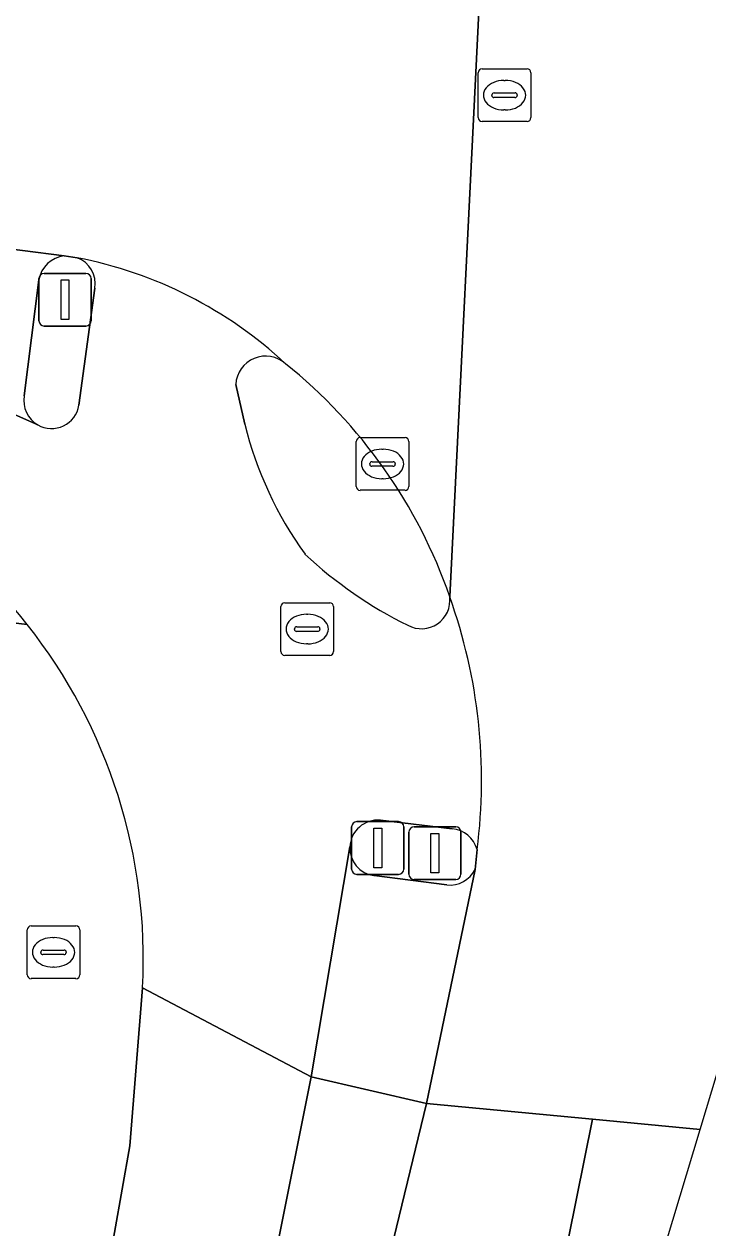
# Model space of a CAD drawing. Extents: x 159960 to 160866, y 382700 to 383354.
# Drawn here: x 160675.17 to 160688.15, y 383262.94 to 383285.78 of the extents above; entities that cross this region are included whole.
import ezdxf

# ---------------------------------------------------------------- set-up
doc = ezdxf.new("R2010")
doc.units = 0
for name, color, linetype in [('IMGEO_Berm_open', 7, 'Continuous'), ('IMGEO_Brandkraan', 7, 'Continuous'), ('IMGEO_Drukknoppaal', 7, 'Continuous'), ('IMGEO_Fietspad_open', 7, 'Continuous'), ('IMGEO_Kolk', 7, 'Continuous'), ('IMGEO_Rijbaan_lokaal_gesloten', 7, 'Continuous'), ('IMGEO_Rioolput', 7, 'Continuous'), ('IMGEO_Verkeerseiland_gesloten', 7, 'Continuous'), ('IMGEO_Verkeersregelinstallatiepaal', 7, 'Continuous'), ('IMGEO_Voetpad_open', 7, 'Continuous')]:
    doc.layers.add(name, color=color, linetype=linetype)

msp = doc.modelspace()

# ---------------------------------------------------------------- linework, layer by layer
at = {"layer": 'IMGEO_Berm_open'}
msp.add_lwpolyline([(160681.461, 383259.75), (160682.81, 383265.304), (160680.623, 383265.807), (160678.646, 383255.959)], dxfattribs=at)
at = {"layer": 'IMGEO_Brandkraan'}
for p, q in [((160675.308, 383268.67), (160676.16, 383268.67)), ((160675.233, 383267.744), (160675.233, 383268.596)), ((160675.721, 383268.45), (160675.746, 383268.45)), ((160676.234, 383268.596), (160676.234, 383267.744)), ((160675.535, 383268.213), (160675.933, 383268.213)), ((160675.492, 383268.164), (160675.492, 383268.176)), ((160675.93, 383268.127), (160675.532, 383268.127)), ((160675.976, 383268.176), (160675.976, 383268.164)), ((160675.744, 383267.89), (160675.719, 383267.89)), ((160676.16, 383267.67), (160675.308, 383267.67))]:
    msp.add_line(p, q, dxfattribs=at)
for points in [[(160675.308, 383268.67), (160676.16, 383268.67)], [(160675.233, 383267.744), (160675.233, 383268.596)], [(160676.234, 383268.596), (160676.234, 383267.744)], [(160676.16, 383267.67), (160675.308, 383267.67)]]:
    msp.add_lwpolyline(points, dxfattribs=at)
for centre, radius, start, end in [((160675.31, 383268.594), 0.0765, 91.552, 178.448), ((160675.31, 383268.594), 0.0765, 91.552, 178.448), ((160676.158, 383268.594), 0.0765, 1.552, 88.448), ((160676.158, 383268.594), 0.0765, 1.552, 88.448), ((160675.532, 383268.173), 0.0403, 85.8775, 175.7526), ((160675.937, 383268.175), 0.0386, 1.7309, 96.639), ((160675.529, 383268.163), 0.0366, 178.938, 274.7102), ((160675.933, 383268.17), 0.043, 264.8664, 352.4533), ((160675.31, 383267.746), 0.0765, 181.552, 268.448), ((160675.31, 383267.746), 0.0765, 181.552, 268.448), ((160676.158, 383267.746), 0.0765, 271.552, 358.448), ((160676.158, 383267.746), 0.0765, 271.552, 358.448)]:
    msp.add_arc(centre, radius, start, end, dxfattribs=at)
for centre, major_axis, ratio, start_param, end_param in [((160675.72, 383268.17), (-0.387, 0.002), 0.722429, 4.712389, 7.853982), ((160675.745, 383268.17), (-0.39, 0.002), 0.717154, 1.570796, 4.712389)]:
    msp.add_ellipse(centre, major_axis=major_axis, ratio=ratio, start_param=start_param, end_param=end_param, dxfattribs=at)
at = {"layer": 'IMGEO_Drukknoppaal'}
for p, q in [((160681.39, 383269.749), (160681.39, 383270.549)), ((160681.39, 383270.549), (160681.39, 383269.749)), ((160681.49, 383270.649), (160682.28, 383270.649)), ((160682.28, 383270.649), (160681.49, 383270.649)), ((160682.38, 383270.549), (160682.38, 383269.749)), ((160682.38, 383269.749), (160682.38, 383270.549)), ((160682.28, 383269.649), (160681.49, 383269.649)), ((160681.49, 383269.649), (160682.28, 383269.649))]:
    msp.add_line(p, q, dxfattribs=at)
msp.add_lwpolyline([(160681.81, 383270.524), (160681.96, 383270.524), (160681.96, 383269.774), (160681.81, 383269.774), (160681.81, 383270.524)], dxfattribs=at)
for centre, start, end in [((160681.49, 383270.549), 90, 180), ((160681.49, 383270.549), 90, 180), ((160682.28, 383270.549), 0, 90), ((160682.28, 383270.549), 360, 90), ((160681.49, 383269.749), 180, 270), ((160681.49, 383269.749), 180, 270), ((160682.28, 383269.749), 270, 0), ((160682.28, 383269.749), 270, 0)]:
    msp.add_arc(centre, 0.1, start, end, dxfattribs=at)
at = {"layer": 'IMGEO_Fietspad_open'}
for points in [[(160675.435, 383278.176), (160671.688, 383279.835), (160669.766, 383280.43), (160614.251, 383287.561), (160610.787, 383288.024), (160608.729, 383288.299)], [(160676.52, 383280.768), (160676.217, 383278.547)], [(160679.365, 383278.187), (160679.191, 383278.944)], [(160681.934, 383270.676), (160683.298, 383270.513)], [(160677.422, 383267.499), (160680.623, 383265.807), (160681.356, 383270.171)], [(160678.646, 383255.959), (160680.623, 383265.807), (160677.422, 383267.499), (160677.182, 383264.5), (160676.307, 383259.568)]]:
    msp.add_lwpolyline(points, dxfattribs=at)
for centre, radius, start, end in [((160674.651, 383273.445), 8.049, 47.0446, 79.028), ((160675.99, 383280.847), 0.536, 351.4944, 68.9077), ((160679.759, 383278.911), 0.569, 48.4164, 176.6424), ((160675.697, 383278.633), 0.527, 240.1618, 350.5998), ((160667.207, 383268.045), 10.232, 38.3264, 79.7108), ((160686.23, 383279.872), 7.069, 193.7939, 215.9157), ((160685.974, 383281.535), 7.979, 226.7243, 243.8334), ((160682.715, 383274.848), 0.54, 241.3638, 7.0085), ((160673.55, 383271.438), 10.305, 352.6443, 19.7108), ((160667.205, 383268.048), 10.232, 356.9258, 38.3051), ((160681.886, 383270.147), 0.531, 84.8501, 177.4375), ((160683.254, 383269.981), 0.534, 15.018, 85.2754)]:
    msp.add_arc(centre, radius, start, end, dxfattribs=at)
at = {"layer": 'IMGEO_Kolk'}
for p, q in [((160681.475, 383277.008), (160681.475, 383277.86)), ((160681.55, 383277.934), (160682.402, 383277.934)), ((160682.476, 383277.86), (160682.476, 383277.008)), ((160681.963, 383277.714), (160681.988, 383277.714)), ((160681.734, 383277.428), (160681.734, 383277.44)), ((160682.172, 383277.391), (160681.774, 383277.391)), ((160681.777, 383277.477), (160682.175, 383277.477)), ((160682.218, 383277.44), (160682.218, 383277.428)), ((160681.986, 383277.154), (160681.961, 383277.154)), ((160682.402, 383276.934), (160681.55, 383276.934))]:
    msp.add_line(p, q, dxfattribs=at)
for points in [[(160681.475, 383277.008), (160681.475, 383277.86)], [(160681.55, 383277.934), (160682.402, 383277.934)], [(160682.476, 383277.86), (160682.476, 383277.008)], [(160682.402, 383276.934), (160681.55, 383276.934)]]:
    msp.add_lwpolyline(points, dxfattribs=at)
for centre, radius, start, end in [((160681.552, 383277.858), 0.0765, 91.552, 178.448), ((160681.552, 383277.858), 0.0765, 91.552, 178.448), ((160682.4, 383277.858), 0.0765, 1.552, 88.448), ((160682.4, 383277.858), 0.0765, 1.552, 88.448), ((160681.774, 383277.437), 0.0403, 85.8775, 175.7526), ((160681.771, 383277.427), 0.0366, 178.938, 274.7102), ((160682.175, 383277.434), 0.043, 264.8664, 352.4533), ((160682.179, 383277.439), 0.0386, 1.7309, 96.639), ((160681.552, 383277.01), 0.0765, 181.552, 268.448), ((160681.552, 383277.01), 0.0765, 181.552, 268.448), ((160682.4, 383277.01), 0.0765, 271.552, 358.448), ((160682.4, 383277.01), 0.0765, 271.552, 358.448)]:
    msp.add_arc(centre, radius, start, end, dxfattribs=at)
for centre, major_axis, ratio, start_param, end_param in [((160681.962, 383277.434), (-0.387, 0.002), 0.722429, 4.712389, 7.853982), ((160681.987, 383277.434), (-0.39, 0.002), 0.717154, 1.570796, 4.712389)]:
    msp.add_ellipse(centre, major_axis=major_axis, ratio=ratio, start_param=start_param, end_param=end_param, dxfattribs=at)
at = {"layer": 'IMGEO_Rijbaan_lokaal_gesloten'}
for points in [[(160683.251, 383274.914), (160683.828, 383286.528), (160680.841, 383286.914), (160676.956, 383287.436), (160676.726, 383287.485), (160672.817, 383287.86), (160632.018, 383293.193), (160630.433, 383293.3), (160619.409, 383293.284), (160615.485, 383293.437), (160611.601, 383293.948), (160609.429, 383294.497)], [(160683.77, 383270.119), (160683.732, 383269.744), (160682.81, 383265.304), (160685.962, 383265.005), (160688.005, 383264.811), (160688.345, 383265.938), (160689.936, 383290.992)], [(160609.344, 383289.822), (160610.981, 383289.726), (160614.488, 383289.244), (160671.978, 383281.886), (160675.938, 383281.381), (160676.183, 383281.347)], [(160683.828, 383286.528), (160683.251, 383274.914)], [(160668.561, 383214.093), (160671.211, 383220.921), (160675.843, 383232.844), (160678.654, 383240.115), (160681.336, 383247.566), (160683.585, 383255.099), (160685.502, 383262.749), (160685.962, 383265.005), (160682.81, 383265.304), (160681.461, 383259.75)], [(160664.085, 383195.806), (160677.782, 383230.912), (160688.005, 383264.811), (160685.962, 383265.005), (160685.502, 383262.749), (160683.585, 383255.099), (160681.336, 383247.566), (160678.654, 383240.115), (160675.843, 383232.844), (160671.211, 383220.921), (160668.561, 383214.093)]]:
    msp.add_lwpolyline(points, dxfattribs=at)
for centre, radius, start, end in [((160674.651, 383273.445), 8.049, 47.0446, 79.028), ((160674.009, 383271.712), 9.781, 19.1096, 51.2146), ((160673.55, 383271.438), 10.305, 352.6443, 19.7108)]:
    msp.add_arc(centre, radius, start, end, dxfattribs=at)
at = {"layer": 'IMGEO_Rioolput'}
for p, q in [((160683.865, 383284.93), (160684.717, 383284.93)), ((160683.79, 383284.004), (160683.79, 383284.856)), ((160684.278, 383284.71), (160684.303, 383284.71)), ((160684.791, 383284.856), (160684.791, 383284.004)), ((160684.049, 383284.424), (160684.049, 383284.436)), ((160684.092, 383284.473), (160684.49, 383284.473)), ((160684.533, 383284.436), (160684.533, 383284.424)), ((160684.487, 383284.387), (160684.089, 383284.387)), ((160684.301, 383284.15), (160684.276, 383284.15)), ((160684.717, 383283.93), (160683.865, 383283.93)), ((160680.046, 383273.876), (160680.046, 383274.728)), ((160680.121, 383274.802), (160680.973, 383274.802)), ((160681.047, 383274.728), (160681.047, 383273.876)), ((160680.534, 383274.582), (160680.559, 383274.582)), ((160680.305, 383274.296), (160680.305, 383274.308)), ((160680.743, 383274.259), (160680.345, 383274.259)), ((160680.348, 383274.345), (160680.746, 383274.345)), ((160680.789, 383274.308), (160680.789, 383274.296)), ((160680.557, 383274.022), (160680.532, 383274.022)), ((160680.973, 383273.802), (160680.121, 383273.802))]:
    msp.add_line(p, q, dxfattribs=at)
for points in [[(160683.865, 383284.93), (160684.717, 383284.93)], [(160683.79, 383284.004), (160683.79, 383284.856)], [(160684.791, 383284.856), (160684.791, 383284.004)], [(160684.717, 383283.93), (160683.865, 383283.93)], [(160680.046, 383273.876), (160680.046, 383274.728)], [(160680.121, 383274.802), (160680.973, 383274.802)], [(160681.047, 383274.728), (160681.047, 383273.876)], [(160680.973, 383273.802), (160680.121, 383273.802)]]:
    msp.add_lwpolyline(points, dxfattribs=at)
for centre, radius, start, end in [((160683.867, 383284.854), 0.0765, 91.552, 178.448), ((160683.867, 383284.854), 0.0765, 91.552, 178.448), ((160684.715, 383284.854), 0.0765, 1.552, 88.448), ((160684.715, 383284.854), 0.0765, 1.552, 88.448), ((160684.089, 383284.433), 0.0403, 85.8775, 175.7526), ((160684.086, 383284.423), 0.0366, 178.938, 274.7102), ((160684.49, 383284.43), 0.043, 264.8664, 352.4533), ((160684.494, 383284.435), 0.0386, 1.7309, 96.639), ((160683.867, 383284.006), 0.0765, 181.552, 268.448), ((160683.867, 383284.006), 0.0765, 181.552, 268.448), ((160684.715, 383284.006), 0.0765, 271.552, 358.448), ((160684.715, 383284.006), 0.0765, 271.552, 358.448), ((160680.123, 383274.726), 0.0765, 91.552, 178.448), ((160680.123, 383274.726), 0.0765, 91.552, 178.448), ((160680.971, 383274.726), 0.0765, 1.552, 88.448), ((160680.971, 383274.726), 0.0765, 1.552, 88.448), ((160680.345, 383274.305), 0.0403, 85.8775, 175.7526), ((160680.342, 383274.295), 0.0366, 178.938, 274.7102), ((160680.746, 383274.302), 0.043, 264.8664, 352.4533), ((160680.75, 383274.307), 0.0386, 1.7309, 96.639), ((160680.123, 383273.878), 0.0765, 181.552, 268.448), ((160680.123, 383273.878), 0.0765, 181.552, 268.448), ((160680.971, 383273.878), 0.0765, 271.552, 358.448), ((160680.971, 383273.878), 0.0765, 271.552, 358.448)]:
    msp.add_arc(centre, radius, start, end, dxfattribs=at)
for centre, major_axis, ratio, start_param, end_param in [((160684.277, 383284.43), (-0.387, 0.002), 0.722429, 4.712389, 7.853982), ((160684.302, 383284.43), (-0.39, 0.002), 0.717154, 1.570796, 4.712389), ((160680.533, 383274.302), (-0.387, 0.002), 0.722429, 4.712389, 7.853982), ((160680.558, 383274.302), (-0.39, 0.002), 0.717154, 1.570796, 4.712389)]:
    msp.add_ellipse(centre, major_axis=major_axis, ratio=ratio, start_param=start_param, end_param=end_param, dxfattribs=at)
at = {"layer": 'IMGEO_Verkeerseiland_gesloten'}
for points in [[(160676.183, 383281.347), (160675.938, 383281.381)], [(160675.458, 383280.926), (160675.177, 383278.724)], [(160676.217, 383278.547), (160676.52, 383280.768)], [(160679.191, 383278.944), (160679.365, 383278.187)], [(160683.298, 383270.513), (160681.934, 383270.676)], [(160683.732, 383269.744), (160683.77, 383270.119)], [(160681.814, 383269.625), (160683.193, 383269.45)]]:
    msp.add_lwpolyline(points, dxfattribs=at)
for centre, radius, start, end in [((160675.99, 383280.845), 0.538, 95.5709, 171.3659), ((160675.99, 383280.847), 0.536, 351.4944, 68.9077), ((160679.759, 383278.911), 0.569, 48.4164, 176.6424), ((160674.009, 383271.712), 9.781, 19.1096, 51.2146), ((160675.694, 383278.633), 0.525, 169.9741, 240.4483), ((160675.697, 383278.633), 0.527, 240.1618, 350.5998), ((160686.23, 383279.872), 7.069, 193.7939, 215.9157), ((160685.974, 383281.535), 7.979, 226.7243, 243.8334), ((160682.715, 383274.848), 0.54, 241.3638, 7.0085), ((160681.886, 383270.147), 0.531, 84.8501, 177.4375), ((160683.254, 383269.981), 0.534, 15.018, 85.2754), ((160681.883, 383270.148), 0.528, 177.5355, 262.4462), ((160683.253, 383269.981), 0.535, 263.5779, 333.6431)]:
    msp.add_arc(centre, radius, start, end, dxfattribs=at)
at = {"layer": 'IMGEO_Verkeersregelinstallatiepaal'}
for p, q in [((160675.557, 383281.05), (160676.347, 383281.05)), ((160676.347, 383281.05), (160675.557, 383281.05)), ((160675.457, 383280.15), (160675.457, 383280.95)), ((160675.457, 383280.95), (160675.457, 383280.15)), ((160676.447, 383280.95), (160676.447, 383280.15)), ((160676.447, 383280.15), (160676.447, 383280.95)), ((160676.347, 383280.05), (160675.557, 383280.05)), ((160675.557, 383280.05), (160676.347, 383280.05)), ((160682.574, 383270.551), (160683.364, 383270.551)), ((160683.364, 383270.551), (160682.574, 383270.551)), ((160682.474, 383269.651), (160682.474, 383270.451)), ((160682.474, 383270.451), (160682.474, 383269.651)), ((160683.464, 383270.451), (160683.464, 383269.651)), ((160683.464, 383269.651), (160683.464, 383270.451)), ((160683.364, 383269.551), (160682.574, 383269.551)), ((160682.574, 383269.551), (160683.364, 383269.551))]:
    msp.add_line(p, q, dxfattribs=at)
for points in [[(160675.877, 383280.925), (160676.027, 383280.925), (160676.027, 383280.175), (160675.877, 383280.175), (160675.877, 383280.925)], [(160682.894, 383270.426), (160683.044, 383270.426), (160683.044, 383269.676), (160682.894, 383269.676), (160682.894, 383270.426)]]:
    msp.add_lwpolyline(points, dxfattribs=at)
for centre, start, end in [((160675.557, 383280.95), 90, 180), ((160675.557, 383280.95), 90, 180), ((160676.347, 383280.95), 0, 90), ((160676.347, 383280.95), 360, 90), ((160675.557, 383280.15), 180, 270), ((160675.557, 383280.15), 180, 270), ((160676.347, 383280.15), 270, 0), ((160676.347, 383280.15), 270, 0), ((160682.574, 383270.451), 90, 180), ((160682.574, 383270.451), 90, 180), ((160683.364, 383270.451), 0, 90), ((160683.364, 383270.451), 360, 90), ((160682.574, 383269.651), 180, 270), ((160682.574, 383269.651), 180, 270), ((160683.364, 383269.651), 270, 0), ((160683.364, 383269.651), 270, 0)]:
    msp.add_arc(centre, 0.1, start, end, dxfattribs=at)
at = {"layer": 'IMGEO_Voetpad_open'}
for points in [[(160675.938, 383281.381), (160671.978, 383281.886)], [(160675.177, 383278.724), (160675.458, 383280.926)], [(160671.688, 383279.835), (160675.435, 383278.176)], [(160672.645, 383274.7), (160675.234, 383274.39)], [(160675.234, 383274.39), (160672.645, 383274.7)], [(160681.356, 383270.171), (160680.623, 383265.807), (160682.81, 383265.304), (160683.732, 383269.744)], [(160683.193, 383269.45), (160681.814, 383269.625)], [(160676.307, 383259.568), (160677.182, 383264.5), (160677.422, 383267.499)]]:
    msp.add_lwpolyline(points, dxfattribs=at)
for centre, radius, start, end in [((160675.99, 383280.845), 0.538, 95.5709, 171.3659), ((160675.694, 383278.633), 0.525, 169.9741, 240.4483), ((160667.207, 383268.045), 10.232, 38.3264, 79.7108), ((160667.205, 383268.048), 10.232, 356.9258, 38.3051), ((160681.883, 383270.148), 0.528, 177.5355, 262.4462), ((160683.253, 383269.981), 0.535, 263.5779, 333.6431)]:
    msp.add_arc(centre, radius, start, end, dxfattribs=at)

doc.saveas('drawing.dxf')
